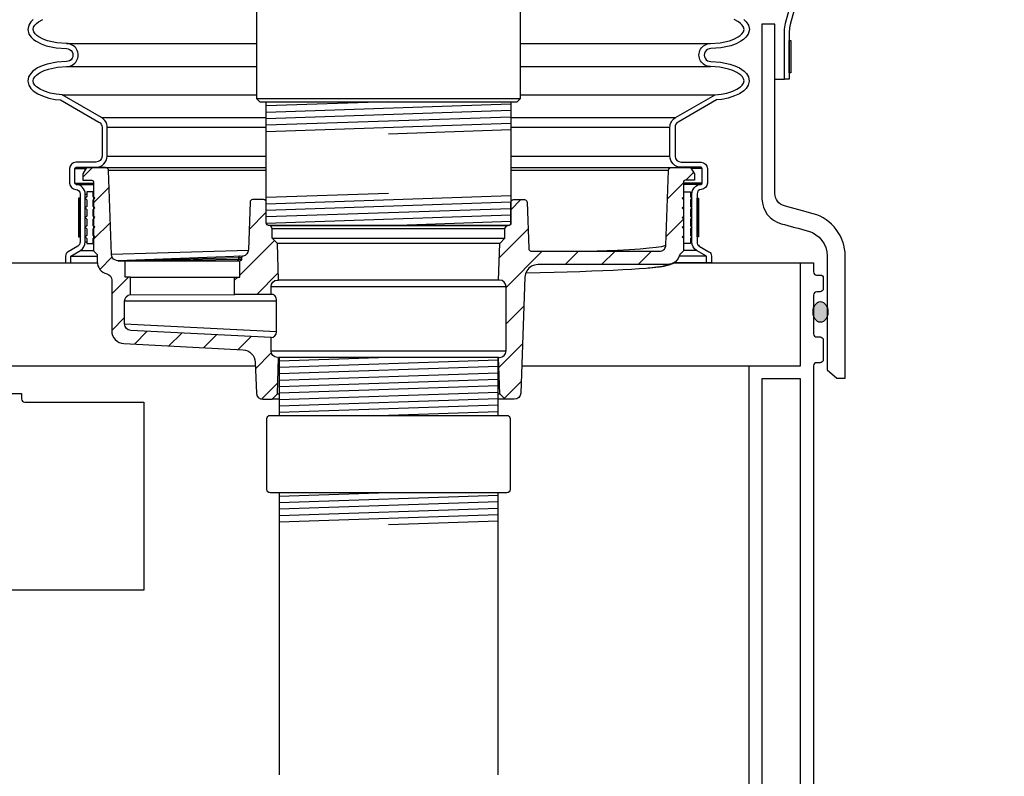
# Model space of a CAD drawing. Extents: x -169 to 7270, y -140 to 2984.
# Tile 562 of 656: x 6815 to 6834, y 395 to 409. Entities that reach past the tile are written whole.
import ezdxf

# ---------------------------------------------------------------- set-up
doc = ezdxf.new("R2010")
doc.units = 0
doc.header["$MEASUREMENT"] = 0
doc.header["$PDSIZE"] = 1
doc.layers.get('DEFPOINTS').update_dxf_attribs({"linetype": 'CONTINUOUS'})
for name, color, linetype in [('ADAPTOR', 3, 'CONTINUOUS'), ('DIM', 3, 'CONTINUOUS'), ('FRP-SUMP', 2, 'CONTINUOUS'), ('GALV-4-PIPE', 4, 'CONTINUOUS'), ('MULTI-PORT-SHROUD', 1, 'CONTINUOUS'), ('MULTI-PORT-SPILL-BUCKET', 1, 'CONTINUOUS'), ('MULTI-PORT-SPILL-BUCKET-HATCH', 7, 'CONTINUOUS'), ('MULTI-PORT-SPILL-BUCKET-SHROUD', 1, 'CONTINUOUS'), ('PEAGRAVEL-HATCH', 3, 'CONTINUOUS'), ('THREADED-ADAPTOR', 4, 'CONTINUOUS')]:
    doc.layers.add(name, color=color, linetype=linetype)
doc.styles.add('SIMPLEX', font='simplex')
doc.dimstyles.new('DIM64', dxfattribs={"dimscale": 64, "dimtxt": 0.09375, "dimasz": 0.09375, "dimexe": 0.0625, "dimexo": 0.0625, "dimgap": 0.046875, "dimtad": 1, "dimdec": 4, "dimzin": 3, "dimdsep": 46, "dimlunit": 4, "dimtxsty": 'SIMPLEX', "dimcen": 0, "dimclrd": 256, "dimclre": 256, "dimclrt": 256, "dimadec": 0, "dimazin": 0, "dimtfac": 1, "dimtdec": 4, "dimtmove": 0, "dimatfit": 3, "dimfxl": 1, "dimfrac": 2, "dimtolj": 1, "dimtzin": 0, "dimarcsym": 0})
pattern_1 = [(45, (-1015.51055, -784.51195), (-0.35355339, 0.35355339), [])]

# ---------------------------------------------------------------- blocks, each defined once
blk = doc.blocks.new('*D54')
at = {"layer": 'DEFPOINTS', "color": 0, "transparency": 16777216}
for p in [(7015.694, 414.289), (6391.694, 410.007), (6391.694, 136.516)]:
    blk.add_point(p, dxfattribs=at)
at = {"layer": 'DIM', "lineweight": -2, "transparency": 16777216}
for p, q in [((7015.694, 410.289), (7015.694, 132.516)), ((6391.694, 406.007), (6391.694, 132.516)), ((7009.694, 136.516), (6397.694, 136.516))]:
    blk.add_line(p, q, dxfattribs=at)
at = {"layer": 'DIM', "transparency": 16777216}
for points in [[(6397.694, 137.516), (6397.694, 135.516), (6391.694, 136.516)], [(7009.694, 137.516), (7009.694, 135.516), (7015.694, 136.516)]]:
    blk.add_solid(points, dxfattribs=at)
at = {"layer": 'DIM', "transparency": 16777216, "insert": (6703.694, 144.087), "char_height": 6, "attachment_point": 5, "style": 'SIMPLEX'}
blk.add_mtext('\\A1;52\'-0" (F.V. TANK SLAB)', dxfattribs=at)

msp = doc.modelspace()

# ---------------------------------------------------------------- hatches: boundary and pattern name
at = {"layer": 'FRP-SUMP'}
h = msp.add_hatch(color=256, dxfattribs=at)
edge = h.paths.add_edge_path()
edge.add_ellipse((6830.83817, 403.74985), major_axis=(0, 0.2), ratio=0.72085956, start_angle=282.678211, end_angle=431.031832)
edge.add_line((6830.70183, 403.81486), (6830.70183, 403.68484))
edge.add_ellipse((6830.83817, 403.74985), major_axis=(0, 0.2), ratio=0.72085956, start_angle=108.968168, end_angle=257.321789)
edge.add_line((6830.97883, 403.70595), (6830.97883, 403.79374))
at = {"layer": 'MULTI-PORT-SPILL-BUCKET-HATCH', "linetype": 'Continuous'}
h = msp.add_hatch(dxfattribs=at)
h.set_pattern_fill('LINE', color=256, scale=4, angle=45, style=0)
h.set_pattern_definition(pattern_1)
edge = h.paths.add_edge_path()
edge.add_arc((6820.29558, 402.993), 0.125, 180, 270, ccw=False)
edge.add_line((6820.17058, 402.993), (6820.17058, 403.25223))
edge.add_line((6820.17058, 403.25223), (6817.44573, 403.39289))
edge.add_arc((6817.45217, 403.51773), 0.125, 180, 267.044976, ccw=False)
edge.add_line((6817.32717, 403.51773), (6817.32717, 403.96143))
edge.add_arc((6817.45217, 403.96143), 0.125, 94.525391, 180, ccw=False)
edge.add_line((6817.44231, 404.08605), (6817.44223, 404.42521))
edge.add_line((6817.44223, 404.42521), (6817.34102, 404.42521))
edge.add_line((6817.34102, 404.42521), (6817.34102, 404.73841))
edge.add_line((6817.34102, 404.73841), (6817.20253, 404.73841))
edge.add_line((6817.20253, 404.73841), (6817.20253, 404.74374))
edge.add_line((6817.20253, 404.74374), (6817.20253, 404.7448))
edge.add_line((6817.20253, 404.7448), (6817.1695, 404.748))
edge.add_line((6817.1695, 404.748), (6817.13968, 404.75972))
edge.add_line((6817.13968, 404.75972), (6817.11304, 404.77783))
edge.add_line((6817.11304, 404.77783), (6817.0928, 404.8034))
edge.add_line((6817.0928, 404.8034), (6817.07895, 404.83323))
edge.add_line((6817.07895, 404.83323), (6817.07363, 404.86519))
edge.add_line((6817.07363, 404.86519), (6817.01719, 406.49445))
edge.add_arc((6816.95452, 406.49207), 0.06272, 2.173434, 90.189466)
edge.add_line((6816.95431, 406.55479), (6816.58677, 406.55479))
edge.add_line((6816.58677, 406.55479), (6816.51433, 406.43015))
edge.add_line((6816.51433, 406.43015), (6816.51433, 406.3055))
edge.add_line((6816.51433, 406.3055), (6816.69401, 406.3055))
edge.add_arc((6816.69366, 406.2739), 0.03161, -0.643124, 89.356876, ccw=False)
edge.add_line((6816.72526, 406.27354), (6816.72526, 404.93763))
edge.add_line((6816.72526, 404.93763), (6816.79558, 404.86732))
edge.add_line((6816.79558, 404.86732), (6816.79558, 404.72882))
edge.add_arc((6817.04486, 404.72882), 0.24929, 180, 255.438151)
edge.add_arc((6816.95215, 404.36655), 0.12467, -0.457939, 76.061689, ccw=False)
edge.add_line((6817.07682, 404.36555), (6817.07682, 403.38586))
edge.add_arc((6817.32682, 403.38586), 0.25, 180, 266.995515)
edge.add_line((6817.31372, 403.1362), (6819.6275, 403.01476))
edge.add_arc((6819.6144, 402.7651), 0.25, 1.999992, 86.995515, ccw=False)
edge.add_line((6819.86424, 402.77383), (6819.88512, 402.17614))
edge.add_arc((6820.01004, 402.1805), 0.125, 182, 270)
edge.add_line((6820.01004, 402.0555), (6820.19088, 402.0555))
edge.add_line((6820.19088, 402.0555), (6820.29373, 402.15836))
edge.add_line((6820.29373, 402.15836), (6820.31583, 402.868))
h = msp.add_hatch(dxfattribs=at)
h.set_pattern_fill('LINE', color=256, scale=4, angle=45, style=0)
h.set_pattern_definition([(45, (-1151.3131, -756.0172), (-0.35355339, 0.35355339), [])])
edge = h.paths.add_edge_path()
edge.add_line((6828.17833, 404.9382), (6828.10808, 404.868))
edge.add_line((6828.10808, 404.868), (6828.07699, 404.78864))
edge.add_line((6828.07699, 404.78864), (6828.02115, 404.72434))
edge.add_line((6828.02115, 404.72434), (6827.94701, 404.68255))
edge.add_line((6827.94701, 404.68255), (6827.8631, 404.66803))
edge.add_line((6827.8631, 404.66803), (6825.34698, 404.66803))
edge.add_line((6825.34698, 404.66803), (6825.28343, 404.65967))
edge.add_line((6825.28343, 404.65967), (6825.22432, 404.63569))
edge.add_line((6825.22432, 404.63569), (6825.17323, 404.59773))
edge.add_line((6825.17323, 404.59773), (6825.1336, 404.54798))
edge.add_line((6825.1336, 404.54798), (6825.10766, 404.48979))
edge.add_line((6825.10766, 404.48979), (6825.09713, 404.4266))
edge.add_line((6825.09713, 404.4266), (6825.01854, 402.17614))
edge.add_arc((6824.89362, 402.1805), 0.125, 270, 358, ccw=False)
edge.add_line((6824.89362, 402.0555), (6824.71278, 402.0555))
edge.add_line((6824.71278, 402.0555), (6824.60993, 402.15836))
edge.add_line((6824.60993, 402.15836), (6824.58783, 402.868))
edge.add_line((6824.58783, 402.868), (6824.60808, 402.868))
edge.add_arc((6824.60808, 402.993), 0.125, 270, 360)
edge.add_line((6824.73308, 402.993), (6824.73308, 404.243))
edge.add_arc((6824.60808, 404.243), 0.125, 0, 90)
edge.add_line((6824.60808, 404.368), (6824.58783, 404.368))
edge.add_line((6824.58783, 404.368), (6824.61003, 405.0809))
edge.add_line((6824.61003, 405.0809), (6824.70963, 405.1805))
edge.add_line((6824.70963, 405.1805), (6824.70963, 405.368))
edge.add_line((6824.70963, 405.368), (6824.74571, 405.4305))
edge.add_line((6824.74571, 405.4305), (6824.77683, 405.4305))
edge.add_arc((6824.77683, 405.4805), 0.05, 269.996427, 360.000659)
edge.add_line((6824.82683, 405.4805), (6824.82683, 405.88051))
edge.add_arc((6824.87683, 405.88051), 0.05, 89.996427, 180.000659, ccw=False)
edge.add_line((6824.87683, 405.9305), (6825.09105, 405.9305))
edge.add_arc((6825.09105, 405.88051), 0.05, 1.99832, 90.004096, ccw=False)
edge.add_line((6825.14102, 405.88225), (6825.17231, 404.98607))
edge.add_line((6825.17231, 404.98607), (6825.17277, 404.98047))
edge.add_line((6825.17277, 404.98047), (6825.17375, 404.97495))
edge.add_line((6825.17375, 404.97495), (6825.1768, 404.9653))
edge.add_line((6825.1768, 404.9653), (6825.18142, 404.95631))
edge.add_line((6825.18142, 404.95631), (6825.18748, 404.94822))
edge.add_line((6825.18748, 404.94822), (6825.19481, 404.94127))
edge.add_line((6825.19481, 404.94127), (6825.20321, 404.93565))
edge.add_line((6825.20321, 404.93565), (6825.21243, 404.9315))
edge.add_line((6825.21243, 404.9315), (6825.22221, 404.92898))
edge.add_line((6825.22221, 404.92898), (6825.23228, 404.92812))
edge.add_line((6825.23228, 404.92812), (6827.71179, 404.92812))
edge.add_line((6827.71179, 404.92812), (6827.72338, 404.92866))
edge.add_line((6827.72338, 404.92866), (6827.73488, 404.93027))
edge.add_line((6827.73488, 404.93027), (6827.75518, 404.93592))
edge.add_line((6827.75518, 404.93592), (6827.77425, 404.94486))
edge.add_line((6827.77425, 404.94486), (6827.79154, 404.95691))
edge.add_line((6827.79154, 404.95691), (6827.80659, 404.97167))
edge.add_line((6827.80659, 404.97167), (6827.81892, 404.98877))
edge.add_line((6827.81892, 404.98877), (6827.82822, 405.00769))
edge.add_line((6827.82822, 405.00769), (6827.8342, 405.02791))
edge.add_line((6827.8342, 405.02791), (6827.83672, 405.04884))
edge.add_line((6827.83672, 405.04884), (6827.88722, 406.49518))
edge.add_arc((6827.94969, 406.493), 0.0625, 90, 178, ccw=False)
edge.add_line((6827.94969, 406.5555), (6828.31716, 406.5555))
edge.add_line((6828.31716, 406.5555), (6828.38933, 406.4305))
edge.add_line((6828.38933, 406.4305), (6828.38933, 406.3055))
edge.add_line((6828.38933, 406.3055), (6828.20958, 406.3055))
edge.add_arc((6828.20958, 406.27425), 0.03125, 90, 180)
edge.add_line((6828.17833, 406.27425), (6828.17833, 404.9382))
h = msp.add_hatch(dxfattribs=at)
h.set_pattern_fill('LINE', color=256, scale=4, angle=45, style=0)
h.set_pattern_definition(pattern_1)
h.paths.add_polyline_path([(6820.29363, 405.0809), (6820.19403, 405.1805), (6820.19403, 405.368), (6820.15795, 405.4305), (6820.12683, 405.4305, -0.4142352), (6820.07683, 405.4805), (6820.07683, 405.88051, 0.4142352), (6820.02683, 405.9305), (6819.81261, 405.9305, 0.40405554), (6819.76264, 405.88225), (6819.73059, 404.96434, -0.37830961), (6819.61375, 404.82968, 0.30262283), (6819.59454, 404.80084), (6819.59454, 404.7686, -0.41421356), (6819.56329, 404.73735), (6819.56329, 404.42521), (6819.46208, 404.42521), (6819.462, 404.08605), (6820.17058, 404.08643), (6820.17058, 404.243, -0.41421356), (6820.29558, 404.368), (6820.31583, 404.368)])
at = {"layer": 'PEAGRAVEL-HATCH'}
h = msp.add_hatch(dxfattribs=at)
h.set_pattern_fill('AR-SAND', color=256, scale=7.5, style=0)
h.set_pattern_definition([(37.5, (6829.65, 397.787), (-0.4725, 14.4512), [0, -11.4, 0, -12.75, 0, -12.1875]), (7.5, (6829.65, 397.787), (13.2733, 21.166), [0, -6.15, 0, -10.275, 0, -3.9375]), (327.5, (6820.425, 397.787), (23.356, 0.0424), [0, -3.75, 0, -13.5, 0, -17.625]), (317.5, (6820.425, 397.787), (22.546, 6.5826), [0, -1.875, 0, -8.85, 0, -10.125])])
edge = h.paths.add_edge_path()
edge.add_line((6889.51551, 409.69624), (6887.69124, 409.69624))
edge.add_line((6887.69124, 409.69624), (6887.64269, 409.69624))
edge.add_line((6887.64269, 409.69624), (6887.64269, 414.00736))
edge.add_line((6887.64269, 414.00736), (6835.07353, 414.00736))
edge.add_line((6835.07353, 414.00736), (6835.07353, 413.90406))
edge.add_line((6835.07353, 413.90406), (6835.05183, 410.75736))
edge.add_line((6835.05183, 410.75736), (6834.97713, 410.75736))
edge.add_line((6834.97713, 410.75736), (6829.64998, 410.75736))
edge.add_arc((6829.83728, 410.76619), 0.1875, 182.701543, 229.999905)
edge.add_line((6829.71675, 410.62256), (6830.34722, 410.09354))
edge.add_arc((6830.2267, 409.9499), 0.1875, -15.380859, 49.999905, ccw=False)
edge.add_line((6830.40748, 409.90017), (6830.25099, 409.33129))
edge.add_arc((6830.73308, 409.19867), 0.5, 164.619141, 180)
edge.add_line((6830.23308, 409.19867), (6830.23308, 409.01619))
edge.add_line((6830.23308, 409.01619), (6830.26308, 409.01619))
edge.add_line((6830.26308, 409.01619), (6830.26308, 408.39119))
edge.add_line((6830.26308, 408.39119), (6830.23308, 408.26619))
edge.add_line((6830.23308, 408.26619), (6830.13933, 408.26619))
edge.add_line((6830.13933, 408.26619), (6829.95183, 408.26619))
edge.add_line((6829.95183, 408.26619), (6829.95183, 406.05086))
edge.add_arc((6830.20183, 406.05086), 0.25, 180, 255.010102)
edge.add_arc((6818.14096, 361.00728), 46.38034, 74.292665, 75.010114, ccw=False)
edge.add_arc((6830.4671, 404.83739), 0.85, 0, 74.292653, ccw=False)
edge.add_line((6831.3171, 404.83739), (6831.3171, 402.62373))
edge.add_line((6831.3171, 402.62373), (6831.31723, 402.46304))
edge.add_line((6831.31723, 402.46304), (6831.15861, 402.46304))
edge.add_line((6831.15861, 402.46304), (6830.9671, 402.62373))
edge.add_line((6830.9671, 402.62373), (6830.9671, 403.66034))
edge.add_ellipse((6830.83817, 403.74985), major_axis=(0, 0.2), ratio=0.72085956, start_angle=108.968168, end_angle=243.414993, ccw=False)
edge.add_line((6830.70183, 403.6552), (6830.70183, 403.32673))
edge.add_arc((6830.76789, 403.31551), 0.06701, 170.360022, 301.420683)
edge.add_arc((6830.82933, 403.20173), 0.0625, 0, 115.096955, ccw=False)
edge.add_line((6830.89183, 403.20173), (6830.89183, 402.82673))
edge.add_arc((6830.82933, 402.82673), 0.0625, -90, 0, ccw=False)
edge.add_line((6830.82933, 402.76423), (6830.76183, 402.76423))
edge.add_arc((6830.76183, 402.70423), 0.06, 90, 180.020228)
edge.add_line((6830.70183, 402.70421), (6830.70357, 397.78672))
edge.add_line((6830.70357, 397.78672), (6889.51551, 397.78672))
edge.add_line((6889.51551, 397.78672), (6889.51551, 400.01755))
edge.add_line((6889.51551, 400.01755), (6889.23771, 400.01755))
edge.add_line((6889.23771, 400.01755), (6889.23771, 400.90647))
edge.add_line((6889.23771, 400.90647), (6887.98059, 402.16358))
edge.add_line((6887.98059, 402.16358), (6888.09845, 402.28144))
edge.add_line((6888.09845, 402.28144), (6888.01988, 402.36001))
edge.add_line((6888.01988, 402.36001), (6889.04128, 403.38142))
edge.add_line((6889.04128, 403.38142), (6889.11985, 403.30285))
edge.add_line((6889.11985, 403.30285), (6889.23771, 403.4207))
edge.add_line((6889.23771, 403.4207), (6889.23771, 403.79544))
edge.add_line((6889.23771, 403.79544), (6889.51551, 403.79544))
edge.add_line((6889.51551, 403.79544), (6889.51551, 409.69624))
h = msp.add_hatch(dxfattribs=at)
h.set_pattern_fill('AR-SAND', color=256, scale=7.5, style=0)
h.set_pattern_definition([(37.5, (6830.704, 381.755), (-0.4725, 14.4512), [0, -11.4, 0, -12.75, 0, -12.1875]), (7.5, (6830.704, 381.755), (13.2733, 21.166), [0, -6.15, 0, -10.275, 0, -3.9375]), (327.5, (6821.479, 381.755), (23.356, 0.0424), [0, -3.75, 0, -13.5, 0, -17.625]), (317.5, (6821.479, 381.755), (22.546, 6.5826), [0, -1.875, 0, -8.85, 0, -10.125])])
h.paths.add_polyline_path([(6889.51551, 397.78672), (6830.70357, 397.78672), (6830.7053, 392.8692, -0.00822165), (6834.91506, 391.0267, -0.33671624), (6836.15895, 389.38903), (6836.15895, 381.75504), (6889.51551, 381.75504)])

# ---------------------------------------------------------------- linework, layer by layer
at = {"layer": 'ADAPTOR', "color": 7}
msp.add_line((6819.88944, 407.89025), (6825.01444, 407.89025), dxfattribs=at)
at = {"layer": 'ADAPTOR', "linetype": 'Continuous'}
msp.add_lwpolyline([(6819.88933, 409.61914), (6819.88944, 407.89025), (6819.95194, 407.82775), (6824.95173, 407.82775), (6825.01423, 407.89025), (6825.01433, 409.61914, -0.33899174)], format="xyb", dxfattribs=at)
at = {"layer": 'FRP-SUMP', "color": 7, "linetype": 'Continuous'}
for p, q in [((6811.99475, 404.70423), (6816.79679, 404.70423)), ((6827.99475, 404.70423), (6830.45183, 404.70423)), ((6814.83204, 402.70423), (6819.86667, 402.70423)), ((6825.03699, 402.70423), (6829.45183, 402.70423))]:
    msp.add_line(p, q, dxfattribs=at)
at = {"layer": 'FRP-SUMP'}
msp.add_lwpolyline([(6830.60221, 405.31879, -0.33616492), (6830.9671, 404.83739), (6830.9671, 402.62373), (6831.15861, 402.46304), (6831.31723, 402.46304), (6831.3171, 402.62373), (6831.3171, 404.83739, 0.33616492), (6830.69678, 405.65577, 0.00312802), (6830.13717, 405.80937, -0.33950342), (6829.95183, 406.05086), (6829.95183, 409.33373), (6829.7021, 409.33373), (6829.7021, 405.94679, 0.33985649), (6830.07339, 405.46364, -0.00350371)], format="xyb", close=True, dxfattribs=at)
for points in [[(6829.45183, 392.56372), (6829.45183, 402.70423), (6830.45183, 402.70423), (6830.45183, 404.70423), (6830.70183, 404.70423), (6830.70183, 404.52736, 0.41421356), (6830.76183, 404.46736), (6830.83183, 404.46736, -0.41421356), (6830.89183, 404.40736), (6830.89183, 404.20173, -0.41421356), (6830.82933, 404.13923), (6830.76683, 404.13923, 0.38676832), (6830.70183, 404.07673), (6830.70183, 403.32673, 0.38676832), (6830.76683, 403.26423), (6830.82933, 403.26423, -0.41421356), (6830.89183, 403.20173), (6830.89183, 402.82673, -0.41421356), (6830.82933, 402.76423), (6830.76183, 402.76423, 0.41421356), (6830.70183, 402.70423), (6830.7053, 392.8692, -0.00822165)], [(6830.45183, 392.65125), (6830.45183, 402.45423), (6829.70183, 402.45423), (6829.70183, 392.73401, -0.01036772)]]:
    msp.add_lwpolyline(points, format="xyb", dxfattribs=at)
at = {"layer": 'FRP-SUMP', "linetype": 'Continuous'}
msp.add_lwpolyline([(6815.32683, 402.16936), (6815.32683, 402.0621, 0.41421356), (6815.38933, 401.9996), (6817.70164, 401.9996), (6817.70164, 398.3496), (6811.20202, 398.3496), (6811.20202, 401.9996), (6813.51433, 401.9996, 0.41421356), (6813.57683, 402.0621), (6813.57683, 402.16936)], format="xyb", close=True, dxfattribs=at)
at = {"layer": 'FRP-SUMP'}
msp.add_ellipse((6830.83817, 403.74985), major_axis=(0, 0.2), ratio=0.72085956, dxfattribs=at)
at = {"layer": 'GALV-4-PIPE', "color": 7}
for p, q in [((6822.45183, 407.82775), (6820.07683, 407.74775)), ((6824.82683, 407.78268), (6820.07683, 407.62268)), ((6824.82683, 407.65761), (6820.07683, 407.49761)), ((6824.82683, 407.53253), (6820.07683, 407.37254)), ((6824.82683, 407.40746), (6820.07683, 407.24747)), ((6824.82683, 407.28239), (6822.45183, 407.2024)), ((6820.07683, 405.97586), (6822.45183, 406.05586)), ((6820.07683, 405.85079), (6824.82683, 406.01078)), ((6820.07683, 405.72572), (6824.82683, 405.88571)), ((6820.07683, 405.60065), (6824.82683, 405.76064)), ((6820.07683, 405.47558), (6824.82683, 405.63557)), ((6822.45183, 405.4305), (6824.82683, 405.5105)), ((6822.45183, 400.24237), (6820.32683, 400.17079)), ((6824.57683, 400.18887), (6820.32683, 400.04572)), ((6824.57683, 400.0638), (6820.32683, 399.92065)), ((6824.57683, 399.93873), (6820.32683, 399.79558)), ((6824.57683, 399.81366), (6820.32683, 399.6705)), ((6824.57683, 399.68859), (6822.45183, 399.61701))]:
    msp.add_line(p, q, dxfattribs=at)
at = {"layer": 'GALV-4-PIPE', "linetype": 'Continuous'}
msp.add_lwpolyline([(6820.07683, 405.47738), (6820.07683, 407.82775), (6824.82683, 407.82775), (6824.82683, 405.47738, -0.41421356), (6824.77996, 405.4305), (6820.12371, 405.4305, -0.41421356)], format="xyb", close=True, dxfattribs=at)
at = {"layer": 'GALV-4-PIPE'}
msp.add_lwpolyline([(6824.57683, 394.76388), (6824.57683, 400.24237), (6820.32683, 400.24237), (6820.32683, 394.76388)], dxfattribs=at)
at = {"layer": 'MULTI-PORT-SHROUD', "color": 7}
msp.add_line((6829.95183, 408.26619), (6830.13933, 408.26619), dxfattribs=at)
at = {"layer": 'MULTI-PORT-SHROUD', "color": 1, "linetype": 'Continuous'}
msp.add_lwpolyline([(6830.25099, 409.33129, 0.06721269), (6830.23308, 409.19867), (6830.23308, 408.26619), (6830.13933, 408.26619), (6830.13933, 409.19867, -0.06721269), (6830.1606, 409.35616), (6830.31709, 409.92504, 0.29327737)], format="xyb", dxfattribs=at)
msp.add_lwpolyline([(6830.40748, 409.90017), (6830.25099, 409.33129)], dxfattribs=at)
at = {"layer": 'MULTI-PORT-SHROUD', "color": 7, "linetype": 'Continuous'}
msp.add_lwpolyline([(6830.23308, 408.39119), (6830.23308, 409.01619), (6830.26308, 409.01619), (6830.26308, 408.39119)], close=True, dxfattribs=at)
at = {"layer": 'MULTI-PORT-SPILL-BUCKET', "color": 7, "linetype": 'Continuous'}
for p, q in [((6816.35995, 406.53268), (6816.57332, 406.53268)), ((6816.37679, 406.5555), (6820.07683, 406.5555)), ((6820.07683, 406.49519), (6817.01644, 406.49519)), ((6824.82683, 406.5555), (6828.52687, 406.5555)), ((6827.88722, 406.49519), (6824.82683, 406.49519)), ((6816.35995, 406.25143), (6816.72533, 406.25143)), ((6816.38625, 406.22638), (6816.72533, 406.22638)), ((6816.71683, 406.0805), (6816.72533, 406.0805)), ((6816.71683, 405.92425), (6816.72533, 405.92425)), ((6816.71683, 405.73675), (6816.72533, 405.73675)), ((6816.71683, 405.54925), (6816.72533, 405.54925)), ((6816.71683, 405.36175), (6816.72533, 405.36175)), ((6820.16899, 405.4305), (6824.74571, 405.4305)), ((6820.19403, 405.368), (6824.70963, 405.368)), ((6816.71683, 405.17425), (6816.72533, 405.17425)), ((6820.2049, 405.1805), (6824.70963, 405.1805)), ((6816.71683, 405.0805), (6816.72533, 405.0805)), ((6817.07351, 404.86858), (6819.73015, 404.95222)), ((6824.61003, 405.0809), (6820.29363, 405.0809)), ((6819.62476, 404.83207), (6817.20253, 404.7448)), ((6824.58783, 404.368), (6820.31583, 404.368)), ((6820.17058, 404.243), (6824.73308, 404.243)), ((6820.27621, 403.96179), (6817.32717, 403.96179)), ((6820.27621, 403.36174), (6817.32723, 403.51397)), ((6820.17058, 402.993), (6824.73308, 402.993)), ((6824.58783, 402.868), (6820.31583, 402.868)), ((6820.32683, 402.0555), (6820.19088, 402.0555)), ((6820.29373, 402.15836), (6820.32683, 402.15836)), ((6824.57683, 402.15836), (6824.60993, 402.15836)), ((6824.71278, 402.0555), (6824.57683, 402.0555))]:
    msp.add_line(p, q, dxfattribs=at)
at = {"layer": 'MULTI-PORT-SPILL-BUCKET', "color": 2, "linetype": 'Continuous'}
for p, q in [((6828.18683, 405.36175), (6828.17833, 405.36175)), ((6828.18683, 405.17425), (6828.17833, 405.17425)), ((6828.10808, 404.868), (6828.10813, 404.868))]:
    msp.add_line(p, q, dxfattribs=at)
at = {"layer": 'MULTI-PORT-SPILL-BUCKET', "linetype": 'Continuous'}
for p, q in [((6817.44223, 404.42521), (6819.46208, 404.42521)), ((6817.44231, 404.08605), (6819.462, 404.08555))]:
    msp.add_line(p, q, dxfattribs=at)
for points in [[(6820.29558, 402.868, -0.41421356), (6820.17058, 402.993), (6820.17058, 403.25223), (6817.44573, 403.39289, -0.39918704), (6817.32717, 403.51773), (6817.32717, 403.96143, -0.3912647), (6817.44231, 404.08605), (6817.44223, 404.42521), (6817.34102, 404.42521), (6817.34102, 404.73841), (6817.20253, 404.73841), (6817.20253, 404.74374), (6817.20253, 404.7448), (6817.1695, 404.748), (6817.13968, 404.75972), (6817.11304, 404.77783), (6817.0928, 404.8034), (6817.07895, 404.83323), (6817.07363, 404.86519), (6817.01719, 406.49445, 0.4041076), (6816.95431, 406.55479), (6816.58677, 406.55479), (6816.51433, 406.43015), (6816.51433, 406.3055), (6816.69401, 406.3055, -0.41421356), (6816.72526, 406.27354), (6816.72526, 404.93763), (6816.79558, 404.86732), (6816.79558, 404.72882, 0.34158774), (6816.98218, 404.48755, -0.34686572), (6817.07682, 404.36555), (6817.07682, 403.38586, 0.39893686), (6817.31372, 403.1362), (6819.6275, 403.01476, -0.38885624), (6819.86424, 402.77383), (6819.88512, 402.17614, 0.40402623), (6820.01004, 402.0555), (6820.19088, 402.0555), (6820.29373, 402.15836), (6820.31583, 402.868)], [(6828.17833, 404.9382), (6828.10808, 404.868), (6828.07699, 404.78864), (6828.02115, 404.72434), (6827.94701, 404.68255), (6827.8631, 404.66803), (6825.34698, 404.66803), (6825.28343, 404.65967), (6825.22432, 404.63569), (6825.17323, 404.59773), (6825.1336, 404.54798), (6825.10766, 404.48979), (6825.09713, 404.4266), (6825.01854, 402.17614, -0.40402623), (6824.89362, 402.0555), (6824.71278, 402.0555), (6824.60993, 402.15836), (6824.58783, 402.868), (6824.60808, 402.868, 0.41421356), (6824.73308, 402.993), (6824.73308, 404.243, 0.41421356), (6824.60808, 404.368), (6824.58783, 404.368), (6824.61003, 405.0809), (6824.70963, 405.1805), (6824.70963, 405.368), (6824.74571, 405.4305), (6824.77683, 405.4305, 0.4142352), (6824.82683, 405.4805), (6824.82683, 405.88051, -0.4142352), (6824.87683, 405.9305), (6825.09105, 405.9305, -0.40405554), (6825.14102, 405.88225), (6825.17231, 404.98607), (6825.17277, 404.98047), (6825.17375, 404.97495), (6825.1768, 404.9653), (6825.18142, 404.95631), (6825.18748, 404.94822), (6825.19481, 404.94127), (6825.20321, 404.93565), (6825.21243, 404.9315), (6825.22221, 404.92898), (6825.23228, 404.92812), (6827.71179, 404.92812), (6827.72338, 404.92866), (6827.73488, 404.93027), (6827.75518, 404.93592), (6827.77425, 404.94486), (6827.79154, 404.95691), (6827.80659, 404.97167), (6827.81892, 404.98877), (6827.82822, 405.00769), (6827.8342, 405.02791), (6827.83672, 405.04884), (6827.88722, 406.49518, -0.40402623), (6827.94969, 406.5555), (6828.31716, 406.5555), (6828.38933, 406.4305), (6828.38933, 406.3055), (6828.20958, 406.3055, 0.41421356), (6828.17833, 406.27425), (6828.17833, 404.9382)], [(6820.17058, 404.08643), (6820.17058, 404.243, -0.41421356), (6820.29558, 404.368), (6820.31583, 404.368), (6820.29363, 405.0809), (6820.19403, 405.1805), (6820.19403, 405.368), (6820.15795, 405.4305), (6820.12683, 405.4305, -0.4142352), (6820.07683, 405.4805), (6820.07683, 405.88051, 0.4142352), (6820.02683, 405.9305), (6819.81261, 405.9305, 0.40405554), (6819.76264, 405.88225), (6819.73018, 404.95261, -0.32549852), (6819.62708, 404.83215), (6819.62476, 404.83207, 0.4046463), (6819.59454, 404.80084), (6819.59454, 404.7686, -0.41421356), (6819.56329, 404.73735), (6817.34102, 404.73841)], [(6820.17058, 403.25223, 0.39700702), (6820.27621, 403.36174), (6820.27621, 403.96179), (6820.27621, 403.97351), (6820.27408, 403.99482), (6820.26982, 404.01506), (6820.26236, 404.0353), (6820.25384, 404.05234), (6820.24425, 404.06726), (6820.23359, 404.07791), (6820.22188, 404.0843), (6820.21016, 404.08643), (6820.17058, 404.08643), (6819.462, 404.08605), (6819.46208, 404.42521), (6819.56329, 404.42521), (6819.56329, 404.73735)]]:
    msp.add_lwpolyline(points, format="xyb", dxfattribs=at)
at = {"layer": 'MULTI-PORT-SPILL-BUCKET', "color": 2, "linetype": 'Continuous'}
for points in [[(6816.71683, 405.36175), (6816.74808, 405.393), (6816.71683, 405.42425), (6816.71683, 405.54925), (6816.74808, 405.5805), (6816.71683, 405.61175), (6816.71683, 405.73675), (6816.74808, 405.768), (6816.71683, 405.79925), (6816.71683, 405.92425), (6816.74808, 405.9555), (6816.71683, 405.98675), (6816.71683, 406.0805), (6816.59183, 406.0805), (6816.59183, 405.98675), (6816.56058, 405.9555), (6816.59183, 405.92425), (6816.59183, 405.79925), (6816.56058, 405.768), (6816.59183, 405.73675), (6816.59183, 405.61175), (6816.56058, 405.5805), (6816.59183, 405.54925), (6816.59183, 405.42425), (6816.56058, 405.393), (6816.59183, 405.36175), (6816.59183, 405.23675), (6816.56058, 405.2055), (6816.59183, 405.17425), (6816.59183, 405.0805), (6816.71683, 405.0805), (6816.71683, 405.17425), (6816.74808, 405.2055), (6816.71683, 405.23675)], [(6828.18683, 405.36175), (6828.15558, 405.393), (6828.18683, 405.42425), (6828.18683, 405.54925), (6828.15558, 405.5805), (6828.18683, 405.61175), (6828.18683, 405.73675), (6828.15558, 405.768), (6828.18683, 405.79925), (6828.18683, 405.92425), (6828.15558, 405.9555), (6828.18683, 405.98675), (6828.18683, 406.0805), (6828.31183, 406.0805), (6828.31183, 405.98675), (6828.34308, 405.9555), (6828.31183, 405.92425), (6828.31183, 405.79925), (6828.34308, 405.768), (6828.31183, 405.73675), (6828.31183, 405.61175), (6828.34308, 405.5805), (6828.31183, 405.54925), (6828.31183, 405.42425), (6828.34308, 405.393), (6828.31183, 405.36175), (6828.31183, 405.23675), (6828.34308, 405.2055), (6828.31183, 405.17425), (6828.31183, 405.0805), (6828.18683, 405.0805), (6828.18683, 405.17425), (6828.15558, 405.2055), (6828.18683, 405.23675)]]:
    msp.add_lwpolyline(points, close=True, dxfattribs=at)
at = {"layer": 'MULTI-PORT-SPILL-BUCKET', "color": 7, "linetype": 'Continuous'}
for points in [[(6827.8365, 405.04702), (6827.81175, 405.03149), (6827.7489, 405.01612), (6827.64868, 405.00098), (6827.51196, 404.98623), (6827.33877, 404.97194), (6827.13017, 404.95814), (6826.88856, 404.94498), (6826.49988, 404.92816)], [(6819.59454, 404.80084), (6819.53636, 404.79893), (6817.20253, 404.73841)], [(6819.59454, 404.7686), (6819.5363, 404.7686), (6817.34102, 404.73841)], [(6828.02115, 404.72434), (6828.01057, 404.71606), (6827.99384, 404.70355), (6827.9784, 404.69359), (6827.96172, 404.68423), (6827.94658, 404.67685), (6827.92883, 404.66929), (6827.91253, 404.66326), (6827.89086, 404.65631), (6827.86991, 404.65057), (6827.83462, 404.64242), (6827.79798, 404.63533), (6827.75664, 404.62839), (6827.70965, 404.62189), (6827.70196, 404.62096), (6827.69504, 404.61999), (6827.67888, 404.61851), (6827.66362, 404.61816)], [(6827.86125, 404.66796), (6827.86238, 404.66623), (6827.83553, 404.65033), (6827.76902, 404.63412), (6827.66362, 404.61816), (6827.56723, 404.60725), (6827.45213, 404.59656), (6827.31874, 404.58613), (6827.16755, 404.57601), (6826.99911, 404.56623), (6826.81404, 404.55682), (6826.61302, 404.54781), (6826.39678, 404.53925), (6826.16611, 404.53116), (6825.92185, 404.52357), (6825.6649, 404.5165), (6825.3962, 404.51), (6825.11674, 404.50407)], [(6827.69504, 404.61999), (6827.66941, 404.61684), (6827.64266, 404.61374), (6827.58536, 404.60758), (6827.522, 404.60158), (6827.49554, 404.59933), (6827.45213, 404.59656)]]:
    msp.add_lwpolyline(points, dxfattribs=at)
msp.add_lwpolyline([(6819.56891, 404.83024), (6819.56659, 404.83016, 0.4046463), (6819.53636, 404.79893), (6819.5363, 404.7686, -0.41421356), (6819.50505, 404.73735)], format="xyb", dxfattribs=at)
at = {"layer": 'MULTI-PORT-SPILL-BUCKET-SHROUD', "color": 7, "linetype": 'Continuous'}
for p, q in [((6816.19937, 408.96081), (6819.88937, 408.96081)), ((6825.01429, 408.96081), (6828.70429, 408.96081)), ((6816.19937, 408.51081), (6819.8894, 408.51081)), ((6825.01426, 408.51081), (6828.70429, 408.51081)), ((6816.11323, 407.96347), (6819.88943, 407.96347)), ((6825.01423, 407.96347), (6828.79044, 407.96347)), ((6816.87954, 407.52324), (6820.07683, 407.52324)), ((6824.82683, 407.52324), (6828.02412, 407.52324)), ((6816.98933, 407.33357), (6820.07683, 407.33357)), ((6824.82683, 407.33357), (6827.91433, 407.33357)), ((6816.98933, 406.77643), (6820.07683, 406.77643)), ((6824.82683, 406.77643), (6827.91433, 406.77643)), ((6828.54371, 406.53268), (6828.33034, 406.53268)), ((6828.54371, 406.25143), (6828.17833, 406.25143)), ((6828.51741, 406.22638), (6828.17833, 406.22638)), ((6828.18683, 406.0805), (6828.17833, 406.0805)), ((6816.56183, 406.03926), (6816.59183, 406.03926)), ((6816.71683, 405.98675), (6816.72531, 405.98675)), ((6828.18683, 405.98675), (6828.17835, 405.98675)), ((6828.34183, 406.03926), (6828.31183, 406.03926)), ((6816.71683, 405.79925), (6816.72533, 405.79925)), ((6828.18683, 405.79925), (6828.17833, 405.79925)), ((6816.71683, 405.61175), (6816.72533, 405.61175)), ((6828.18683, 405.61175), (6828.17833, 405.61175)), ((6816.71683, 405.42425), (6816.72533, 405.42425)), ((6828.18683, 405.42425), (6828.17833, 405.42425)), ((6816.46185, 405.2055), (6816.45683, 405.2055)), ((6816.56183, 405.10787), (6816.59183, 405.10787)), ((6816.71683, 405.23675), (6816.72533, 405.23675)), ((6828.18683, 405.23675), (6828.17833, 405.23675)), ((6828.34183, 405.10787), (6828.31183, 405.10787)), ((6828.44181, 405.2055), (6828.44683, 405.2055)), ((6816.47039, 404.94331), (6816.72533, 404.94331)), ((6828.18683, 405.0805), (6828.17833, 405.0805)), ((6828.43327, 404.94331), (6828.17833, 404.94331)), ((6816.28183, 404.83082), (6816.79558, 404.83082)), ((6816.28183, 404.7055), (6816.79667, 404.7055)), ((6828.62183, 404.7055), (6827.99644, 404.7055)), ((6828.62183, 404.83082), (6828.09351, 404.83082))]:
    msp.add_line(p, q, dxfattribs=at)
at = {"layer": 'MULTI-PORT-SPILL-BUCKET-SHROUD', "color": 1, "linetype": 'Continuous'}
for points in [[(6815.55487, 409.42801), (6815.50843, 409.38253), (6815.46598, 409.31827), (6815.44634, 409.23028), (6815.47035, 409.14439), (6815.51366, 409.08316), (6815.5601, 409.03936), (6815.6094, 409.00401), (6815.70427, 408.95377), (6815.80491, 408.91663), (6815.99969, 408.8737), (6816.19657, 408.86077, -1.0221364), (6816.1967, 408.61083), (6816.00956, 408.59911), (6815.82356, 408.56052), (6815.72844, 408.52795), (6815.63843, 408.4849), (6815.59158, 408.4557), (6815.5471, 408.4212), (6815.50358, 408.37692), (6815.46414, 408.31423), (6815.44784, 408.23078), (6815.46794, 408.14936), (6815.50802, 408.08945), (6815.55329, 408.04487), (6815.64017, 407.98526), (6815.73337, 407.94178), (6815.85636, 407.90179), (6815.98131, 407.87658), (6816.08182, 407.86618), (6816.82973, 407.43653, -0.26853007), (6816.88933, 407.33357), (6816.88933, 406.77643, -0.41421356), (6816.77058, 406.65768), (6816.38142, 406.65768, 0.38409502), (6816.25995, 406.53622), (6816.25995, 406.24785, 0.38057787), (6816.37989, 406.12659, -0.39570541), (6816.46183, 406.03926), (6816.46183, 405.10732, -0.26412454), (6816.41869, 405.0289), (6816.2306, 404.9167, 0.26412454), (6816.18183, 404.83437), (6816.18183, 404.7055), (6816.28183, 404.7055), (6816.28183, 404.83082)], [(6816.28183, 404.83082), (6816.47039, 404.94331, 0.26412454), (6816.56183, 405.10787), (6816.56183, 406.03926, 0.39570541), (6816.38625, 406.22638, -0.36364842), (6816.35995, 406.25143), (6816.35995, 406.53268, -0.35077115), (6816.38495, 406.55768), (6816.77058, 406.55768, 0.41421356), (6816.98933, 406.77643), (6816.98933, 407.33357, 0.26853007), (6816.87954, 407.52324), (6816.11323, 407.96347), (6815.99638, 407.97556), (6815.88179, 407.99867), (6815.7701, 408.03499), (6815.68993, 408.07239), (6815.61715, 408.12232), (6815.58546, 408.15354), (6815.56081, 408.19037), (6815.55022, 408.23329), (6815.55871, 408.27676), (6815.58247, 408.31453), (6815.61371, 408.34631), (6815.64882, 408.37354), (6815.6866, 408.39709), (6815.76634, 408.43523), (6815.85002, 408.46388), (6816.02291, 408.49975), (6816.19937, 408.51081, 1.00000067), (6816.19937, 408.96081), (6816.01381, 408.97298), (6815.83312, 409.01281), (6815.74516, 409.04527), (6815.66217, 409.08922), (6815.62383, 409.11671), (6815.58953, 409.14906), (6815.56199, 409.188), (6815.54941, 409.23301), (6815.55957, 409.27852), (6815.586, 409.31853), (6815.61979, 409.35162), (6815.65786, 409.37961), (6815.74064, 409.4244)]]:
    msp.add_lwpolyline(points, format="xyb", dxfattribs=at)
at = {"layer": 'MULTI-PORT-SPILL-BUCKET-SHROUD', "linetype": 'Continuous'}
for points in [[(6828.62183, 404.83082), (6828.43327, 404.94331, -0.26412454), (6828.34183, 405.10787), (6828.34183, 406.03926, -0.39570541), (6828.51741, 406.22638, 0.36364842), (6828.54371, 406.25143), (6828.54371, 406.53268, 0.35077115), (6828.51871, 406.55768), (6828.13308, 406.55768, -0.41421356), (6827.91433, 406.77643), (6827.91433, 407.33357, -0.26853007), (6828.02412, 407.52324), (6828.79044, 407.96347), (6828.90728, 407.97556), (6829.02187, 407.99867), (6829.13356, 408.03499), (6829.21373, 408.07239), (6829.28651, 408.12232), (6829.3182, 408.15354), (6829.34285, 408.19037), (6829.35344, 408.23329), (6829.34495, 408.27676), (6829.32119, 408.31453), (6829.28995, 408.34631), (6829.25484, 408.37354), (6829.21706, 408.39709), (6829.13732, 408.43523), (6829.05364, 408.46388), (6828.88075, 408.49975), (6828.70429, 408.51081, -1.00000067), (6828.70429, 408.96081), (6828.88985, 408.97298), (6829.07054, 409.01281), (6829.1585, 409.04527), (6829.24149, 409.08922), (6829.27983, 409.11671), (6829.31413, 409.14906), (6829.34167, 409.188), (6829.35425, 409.23301), (6829.3441, 409.27852), (6829.31766, 409.31853), (6829.28387, 409.35162), (6829.2458, 409.37961), (6829.16302, 409.4244)], [(6829.34879, 409.42801), (6829.39523, 409.38253), (6829.43768, 409.31827), (6829.45732, 409.23028), (6829.43331, 409.14439), (6829.39, 409.08316), (6829.34356, 409.03936), (6829.29426, 409.00401), (6829.19939, 408.95377), (6829.09875, 408.91663), (6828.90397, 408.8737), (6828.70709, 408.86077, 1.0221364), (6828.70696, 408.61083), (6828.8941, 408.59911), (6829.0801, 408.56052), (6829.17522, 408.52795), (6829.26523, 408.4849), (6829.31208, 408.4557), (6829.35656, 408.4212), (6829.40008, 408.37692), (6829.43952, 408.31423), (6829.45582, 408.23078), (6829.43572, 408.14936), (6829.39564, 408.08945), (6829.35038, 408.04487), (6829.26349, 407.98526), (6829.17029, 407.94178), (6829.0473, 407.90179), (6828.92235, 407.87658), (6828.82184, 407.86618), (6828.07393, 407.43653, 0.26853007), (6828.01433, 407.33357), (6828.01433, 406.77643, 0.41421356), (6828.13308, 406.65768), (6828.52224, 406.65768, -0.38409502), (6828.64371, 406.53622), (6828.64371, 406.24785, -0.38057787), (6828.52377, 406.12659, 0.39570541), (6828.44183, 406.03926), (6828.44183, 405.10732, 0.26412454), (6828.48497, 405.0289), (6828.67306, 404.9167, -0.26412454), (6828.72183, 404.83437), (6828.72183, 404.7055), (6828.62183, 404.7055), (6828.62183, 404.83082)]]:
    msp.add_lwpolyline(points, format="xyb", dxfattribs=at)
at = {"layer": 'MULTI-PORT-SPILL-BUCKET-SHROUD', "color": 7, "linetype": 'Continuous'}
for points in [[(6816.45683, 405.9555), (6816.43183, 405.9555), (6816.43183, 405.2055), (6816.45683, 405.2055), (6816.45683, 405.9555), (6816.45809, 405.9555), (6816.46185, 405.9555)], [(6828.44683, 405.9555), (6828.47183, 405.9555), (6828.47183, 405.2055), (6828.44683, 405.2055), (6828.44683, 405.9555), (6828.44557, 405.9555), (6828.44181, 405.9555)]]:
    msp.add_lwpolyline(points, dxfattribs=at)
at = {"layer": 'THREADED-ADAPTOR', "color": 7}
for p, q in [((6822.45183, 402.868), (6820.32683, 402.79643)), ((6824.57683, 402.81451), (6820.32683, 402.67136)), ((6824.57683, 402.68944), (6820.32683, 402.54628)), ((6824.57683, 402.56437), (6820.32683, 402.42121)), ((6824.57683, 402.4393), (6820.32683, 402.29614)), ((6824.57683, 402.31423), (6820.32683, 402.17107)), ((6824.57683, 402.18915), (6820.32683, 402.046)), ((6824.57683, 402.06408), (6820.32683, 401.92093)), ((6824.57683, 401.93901), (6820.32683, 401.79586)), ((6824.57683, 401.81394), (6822.45183, 401.74237))]:
    msp.add_line(p, q, dxfattribs=at)
at = {"layer": 'THREADED-ADAPTOR', "linetype": 'Continuous'}
msp.add_lwpolyline([(6824.57683, 401.74237), (6824.57683, 402.868), (6820.32683, 402.868), (6820.32683, 401.74237)], dxfattribs=at)
msp.add_lwpolyline([(6824.75044, 400.24237), (6820.15322, 400.24237, -0.41421356), (6820.09072, 400.30487), (6820.09072, 401.67987, -0.41421356), (6820.15322, 401.74237), (6824.75044, 401.74237, -0.41421356), (6824.81294, 401.67987), (6824.81294, 400.30487, -0.41421356)], format="xyb", close=True, dxfattribs=at)

# ---------------------------------------------------------------- dimensions: what is measured, and where the dimension line sits
at = {"layer": 'DIM'}
dim = msp.add_linear_dim(base=(6391.69428, 136.51592), p1=(7015.69428, 414.28861), p2=(6391.69428, 410.00736), angle=180, text='<> (F.V. TANK SLAB)', dimstyle='DIM64', dxfattribs=at)
dim.commit()
dim.dimension.update_dxf_attribs({"geometry": '*D54', "text_midpoint": (6703.69428, 144.08735)})

doc.saveas('drawing.dxf')
